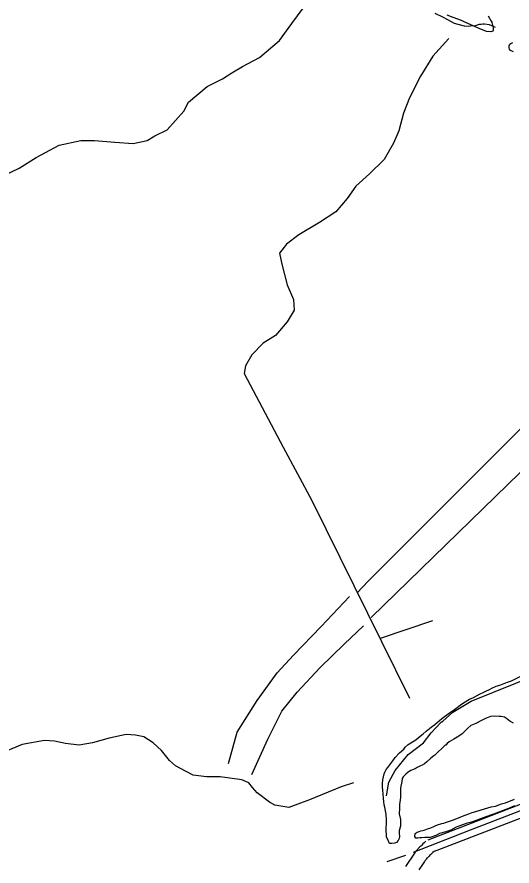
# Model space of a CAD drawing. Extents: x 3161564 to 3199464, y 849354 to 874788.
# Drawn here: x 3169375 to 3170517, y 858293 to 860252 of the extents above; entities that cross this region are included whole.
import ezdxf

# ---------------------------------------------------------------- set-up
doc = ezdxf.new("R2010")
doc.units = 0
for name, color, linetype in [('V-ROAD-CNTR', 7, 'Continuous'), ('V-SITE-VEGE', 7, 'Continuous'), ('V-TOPO-SHOR', 7, 'Continuous')]:
    doc.layers.add(name, color=color, linetype=linetype)

msp = doc.modelspace()

# ---------------------------------------------------------------- linework, layer by layer
at = {"layer": 'V-ROAD-CNTR'}
for points in [[(3170946.3, 858593.3), (3170323.2, 858353.1)], [(3170957.1, 858565.3), (3170333.9, 858325.1)], [(3170318.4, 858350.2), (3170314.9, 858346.9), (3170311.7, 858344), (3170309, 858341.4), (3170306.6, 858339.1), (3170304.5, 858337), (3170302.7, 858335.1), (3170301.1, 858333.4), (3170299.7, 858331.9), (3170298.5, 858330.5), (3170296.5, 858328.1), (3170295, 858326.3), (3170293.8, 858324.8), (3170292.2, 858322.6), (3170290.7, 858320.4), (3170285.9, 858313.4), (3170277.6, 858301.1), (3170271.5, 858292)], [(3170338.7, 858328.1), (3170335.2, 858324.9), (3170332.3, 858322.2), (3170329.8, 858319.8), (3170327.7, 858317.8), (3170325.9, 858316), (3170324.4, 858314.4), (3170323.2, 858313.1), (3170322.1, 858311.9), (3170321.2, 858310.9), (3170319.6, 858309), (3170318.5, 858307.6), (3170317.7, 858306.6), (3170316.5, 858305), (3170315.3, 858303.3), (3170310.7, 858296.5), (3170302.5, 858284.4)]]:
    msp.add_lwpolyline(points, dxfattribs=at)
at = {"layer": 'V-SITE-VEGE'}
for points in [[(3170462.3, 860254.8), (3170465.7, 860249.8), (3170467.5, 860245.4), (3170470.4, 860240.5), (3170471.8, 860235.6), (3170473.2, 860233.1), (3170474.1, 860229.7), (3170474.1, 860226.7), (3170473.5, 860221.9), (3170473, 860219.9), (3170468.6, 860218.5), (3170458.8, 860218.7), (3170441.8, 860225.8), (3170429.2, 860231.4), (3170406.9, 860241.5), (3170400.6, 860244.6), (3170381.2, 860251.3), (3170367.6, 860256.9)], [(3170520.5, 860171.8), (3170514.2, 860175.3), (3170511.8, 860178.3), (3170510.9, 860181.2), (3170510.5, 860183.7), (3170510.5, 860186.1), (3170512.5, 860189.5), (3170514.5, 860190.9), (3170519.4, 860193.3)], [(3170232.7, 858350.3), (3170228, 858360.1), (3170227.6, 858366), (3170226.8, 858374.3), (3170226.9, 858380.7), (3170228, 858390.9), (3170228.1, 858398.7), (3170226.9, 858412.4), (3170225.6, 858420.2), (3170223.8, 858429.1), (3170222.4, 858434.5), (3170221.5, 858442.3), (3170221.2, 858448.6), (3170219.9, 858459.4), (3170219.5, 858467.2), (3170218.7, 858475.5), (3170218.3, 858482.9), (3170219, 858492.1), (3170220.5, 858498.9), (3170222.6, 858505.7), (3170224.1, 858509.6), (3170227.2, 858515.9), (3170230.7, 858520.7), (3170237.7, 858529.4), (3170242.2, 858535.7), (3170248.1, 858543.4), (3170258.1, 858554), (3170267.5, 858563.1), (3170271, 858567), (3170277.9, 858573.2), (3170283.9, 858577), (3170295.2, 858584.6), (3170301.7, 858589.4), (3170312.1, 858598), (3170319, 858604.2), (3170330.9, 858613.8), (3170339.3, 858620), (3170349.7, 858628.6), (3170355.6, 858633.4), (3170373.4, 858646.8), (3170381.3, 858652), (3170387.7, 858656.8), (3170397.6, 858664.4), (3170405.1, 858669.7), (3170418.9, 858677.8), (3170428.2, 858682), (3170443.5, 858690.1), (3170450.9, 858693.3), (3170456.8, 858696.7), (3170465.1, 858700.4), (3170471.1, 858703.7), (3170480.9, 858708), (3170489.2, 858710.3), (3170500.5, 858715), (3170508.9, 858717.8), (3170516.3, 858720.6), (3170536, 858730.5)], [(3170520.5, 858622.8), (3170512.3, 858627.4), (3170504.5, 858633.4), (3170499.7, 858636.4), (3170492.4, 858638), (3170488, 858638.5), (3170476.3, 858638.7), (3170468, 858637.9), (3170456.2, 858633.2), (3170447.3, 858628.9), (3170433.5, 858621.9), (3170422.7, 858617.2), (3170415.3, 858611.4), (3170406.9, 858602.8), (3170401.9, 858597.5), (3170390.5, 858590.8), (3170383.1, 858586.1), (3170372.3, 858579.9), (3170367.8, 858575.6), (3170364.8, 858572.2), (3170362.9, 858571.8), (3170339.1, 858548.7), (3170336.6, 858547.3), (3170329.7, 858542), (3170320.7, 858533.9), (3170315.8, 858529.1), (3170310.4, 858525.8), (3170305.9, 858524.4), (3170298.5, 858520.1), (3170294.1, 858517.7), (3170287.7, 858514.9), (3170284.3, 858513.5), (3170280.3, 858511.6), (3170277.4, 858509.7), (3170272.4, 858505.4), (3170266.4, 858498.7), (3170263.9, 858495.3), (3170263.3, 858488.5), (3170262.3, 858484.6), (3170261.2, 858477.3), (3170260.1, 858471.9), (3170259.8, 858451.4), (3170258.1, 858435.3), (3170257.9, 858426.5), (3170257.2, 858413.4), (3170259.9, 858400.6), (3170260.3, 858391.8), (3170259.7, 858385), (3170257.1, 858375.3), (3170256.9, 858368.9), (3170257.8, 858361.6), (3170256.7, 858356.7), (3170254.7, 858351.9), (3170250.7, 858347.1), (3170247.3, 858345.7), (3170239.9, 858345.3), (3170234.6, 858345.4), (3170232.7, 858350.3)], [(3170522.7, 858431.9), (3170509.4, 858426.2), (3170497.1, 858421.6), (3170480.9, 858415), (3170472, 858411.7), (3170456.8, 858406.6), (3170445, 858401.9), (3170423.9, 858394.5), (3170411.6, 858391.2), (3170396.9, 858386.1), (3170388.5, 858382.4), (3170376.2, 858376.2), (3170364.9, 858372), (3170350.2, 858367.9), (3170344.3, 858365), (3170341.8, 858363.6), (3170328.6, 858358.9), (3170320.3, 858358.6), (3170315.9, 858358.7), (3170308.5, 858357.8), (3170304.6, 858357.9), (3170300.2, 858357.5), (3170295.8, 858357.5), (3170293.4, 858361.5), (3170293.6, 858367.8), (3170298.5, 858371.2), (3170303.4, 858373), (3170306.8, 858374), (3170311.3, 858375.3), (3170314.7, 858375.8), (3170322.1, 858378.6), (3170327.9, 858380.4), (3170335.3, 858383.7), (3170340.2, 858385.6), (3170345.7, 858388.4), (3170355.5, 858391.2), (3170360.4, 858392.1), (3170363.8, 858393.5), (3170382, 858399.6), (3170395.2, 858404.7), (3170409.5, 858410.8), (3170417.4, 858413.6), (3170425.7, 858416.9), (3170434.1, 858418.7), (3170445.8, 858422.4), (3170454.2, 858425.2), (3170468.9, 858429.4), (3170479.2, 858431.6), (3170492.9, 858436.3), (3170502.3, 858439.1), (3170523.4, 858447)]]:
    msp.add_lwpolyline(points, dxfattribs=at)
at = {"layer": 'V-TOPO-SHOR'}
for p, q in [((3170213.6, 858818.9), (3170334.4, 858859.8)), ((3170229.6, 858303.8), (3170272.2, 858318))]:
    msp.add_line(p, q, dxfattribs=at)
for points in [[(3169305.9, 859867.8), (3169380.5, 859903.4), (3169419.6, 859928.2), (3169472.9, 859956.7), (3169522.6, 859967.3), (3169554.6, 859967.3), (3169600.8, 859963.8), (3169643.4, 859960.2), (3169675.4, 859967.3), (3169693.1, 859978), (3169721.6, 859992.2), (3169760.6, 860034.8), (3169771.3, 860056.1), (3169813.9, 860091.7), (3169849.5, 860109.4), (3169870.8, 860123.6), (3169895.7, 860137.9), (3169934.7, 860159.2), (3169980.9, 860198.3), (3170009.3, 860237.3), (3170048.4, 860290.6), (3170073.3, 860315.5)], [(3170479.1, 860228.5), (3170465.5, 860234.3), (3170454, 860235.9), (3170449.9, 860235.6), (3170445.8, 860235), (3170441.7, 860234.7), (3170432.4, 860232.2), (3170421.3, 860231.3), (3170417.2, 860230.2), (3170407.9, 860231.1), (3170392.8, 860234.7), (3170384.3, 860237.5), (3170377.7, 860241.3), (3170367.4, 860246.3), (3170359.3, 860250.9), (3170339.8, 860260.5)], [(3170371.7, 860202.7), (3170334.4, 860161.8), (3170306, 860115.7), (3170281.1, 860065.9), (3170266.9, 860030.4), (3170256.3, 859989.5), (3170243.8, 859961.1), (3170222.5, 859923.8), (3170188.8, 859890.1), (3170156.8, 859861.6), (3170137.2, 859833.2), (3170110.6, 859803), (3170073.3, 859778.1), (3170025.3, 859749.7), (3169996.9, 859728.4), (3169980.9, 859707.1), (3169986.2, 859682.2), (3169998.7, 859634.3), (3170012.9, 859600.5), (3170014.7, 859575.6), (3169998.7, 859549), (3169972, 859517), (3169943.6, 859499.3), (3169917, 859472.6), (3169902.8, 859447.7), (3169899.2, 859430), (3169989.8, 859259.4), (3170055.5, 859136.9), (3170281.1, 858680.3)], [(3170192.3, 858866.9), (3170650.6, 859312.7), (3170711, 859357.1), (3170867.3, 859467.3), (3171103.6, 859621.8), (3171119.6, 859644.9), (3171119.6, 859657.3), (3171121.3, 859673.3), (3171121.3, 859682.2)], [(3171037.9, 859660.9), (3170703.9, 859433.5), (3170584.9, 859346.5), (3170540.5, 859305.6), (3170519.2, 859284.3), (3170288.2, 859053.4), (3170185.2, 858950.4), (3170160.3, 858923.7)], [(3169863.7, 858529.4), (3169883.2, 858602.2), (3169929.4, 858675), (3169975.6, 858739), (3170012.9, 858779.8), (3170076.8, 858845.6), (3170142.6, 858914.8)], [(3170227.8, 858454.8), (3170233.2, 858486.7), (3170247.4, 858513.4), (3170277.6, 858550.7), (3170313.1, 858577.3), (3170330.9, 858600.4), (3170354, 858625.3), (3170357.5, 858627.1), (3170380.6, 858648.4), (3170423.2, 858673.2), (3170629.3, 858756.7), (3170707.5, 858779.8), (3170760.7, 858788.7), (3170822.9, 858795.8), (3170918.8, 858786.9), (3170933, 858785.2), (3171018.3, 858788.7), (3171085.8, 858806.5), (3171126.7, 858827.8), (3171171.1, 858858), (3171188.8, 858874), (3171204.8, 858891.7), (3171216.3, 858902.1)], [(3169917, 858504.5), (3169954.3, 858586.2), (3169986.2, 858650.2), (3170021.8, 858694.6), (3170075.1, 858751.4), (3170130.1, 858804.7), (3170174.5, 858847.3)], [(3170290, 858325.1), (3170421.5, 858376.6), (3171098.3, 858637.7), (3171201.3, 858673.2), (3171219, 858676.8), (3171237.3, 858672.5)], [(3170151.4, 858484.9), (3170123, 858476.1), (3170050.2, 858445.9), (3170002.2, 858428.1), (3169970.3, 858433.4), (3169957.8, 858440.5), (3169929.4, 858461.9), (3169918.7, 858474.3), (3169909.9, 858484.9), (3169893.9, 858492.1), (3169844.1, 858499.2), (3169812.2, 858499.2), (3169782, 858502.7), (3169766, 858511.6), (3169741.1, 858524), (3169726.9, 858536.5), (3169709.1, 858559.6), (3169689.6, 858577.3), (3169668.3, 858591.5), (3169648.7, 858595.1), (3169627.4, 858596.9), (3169588.3, 858588), (3169549.3, 858577.3), (3169519.1, 858572), (3169487.1, 858575.5), (3169462.2, 858580.9), (3169439.1, 858582.6), (3169387.6, 858573.8), (3169314.8, 858543.6)]]:
    msp.add_lwpolyline(points, dxfattribs=at)

doc.saveas('drawing.dxf')
